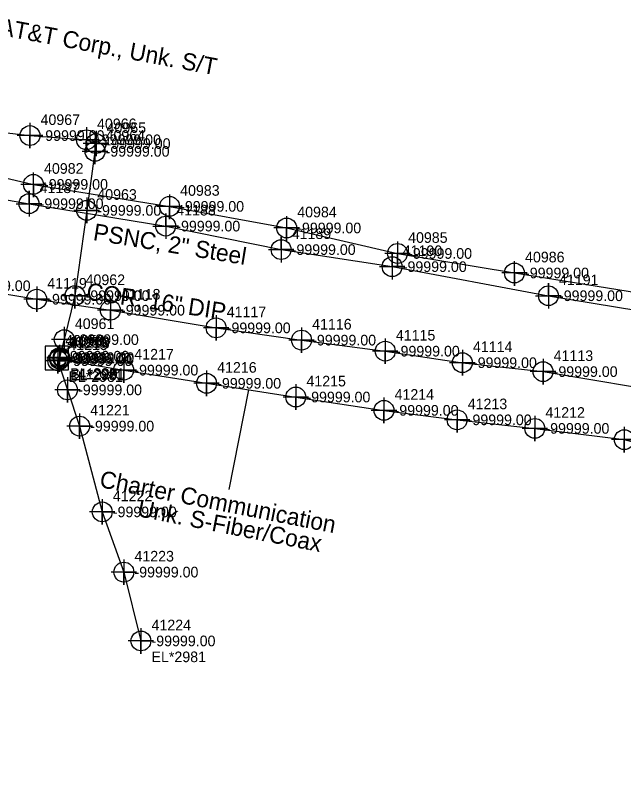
# Model space of a CAD drawing. Extents: x 2083698 to 2094313, y 743246 to 752873.
# Drawn here: x 2090643.7 to 2090787.1, y 744162.9 to 744341.7 of the extents above; entities that cross this region are included whole.
import ezdxf

# ---------------------------------------------------------------- set-up
doc = ezdxf.new("R2010")
doc.units = 0
for name, color, linetype in [('COGO Default Chain', 7, 'Continuous'), ('COGO Default Curve', 7, 'Continuous'), ('COGO Default Point Number', 7, 'Continuous'), ('Default Symbol CELL', 7, 'Continuous'), ('Default Symbol Cogo Number', 7, 'Continuous'), ('Exist Property Corner CELL', 7, 'Continuous'), ('Exist Property Line', 7, 'Continuous'), ('Exist Property Line Leader', 7, 'Continuous'), ('Exist Right of Way Line', 7, 'Continuous'), ('Exist Right of Way Line Leader', 7, 'Continuous'), ('Exist Right of Way Line Text', 7, 'Continuous'), ('Exist Utilities Gas UG Line SUE LOS B', 7, 'Continuous'), ('Exist Utilities Gas UG Line SUE LOS B Text', 7, 'Continuous'), ('Exist Utilities Power Joint Use Telephone Cogo Elevation', 7, 'Continuous'), ('Exist Utilities Power Joint Use Telephone Cogo Number', 7, 'Continuous'), ('Exist Utilities Telephone UG Conduit SUE LOS B', 7, 'Continuous'), ('Exist Utilities Telephone UG Conduit SUE LOS B Text', 7, 'Continuous'), ('Exist Utilities TV Pedestal CELL', 7, 'Continuous'), ('Exist Utilities TV Pedestal Cogo Elevation', 7, 'Continuous'), ('Exist Utilities TV Pedestal Cogo Number', 7, 'Continuous'), ('Exist Utilities TV UG Cable SUE LOS B', 7, 'Continuous'), ('Exist Utilities TV UG Cable SUE LOS B Leader', 7, 'Continuous'), ('Exist Utilities TV UG Cable SUE LOS B Text', 7, 'Continuous'), ('Exist Utilities Water UG Line SUE LOS B', 7, 'Continuous'), ('Exist Utilities Water UG Line SUE LOS B Text', 7, 'Continuous'), ('Old_Level_20', 7, 'Continuous'), ('Scratch_Level_2', 7, 'Continuous')]:
    doc.layers.add(name, color=color, linetype=linetype)

msp = doc.modelspace()

# ---------------------------------------------------------------- linework, layer by layer
at = {"layer": 'COGO Default Curve'}
for points in [[(2090644, 744297.28), (2090650, 744297.28), (2090647, 744297.28), (2090647, 744300.28), (2090647, 744294.28)], [(2090676.19, 744292), (2090682.19, 744292), (2090679.19, 744292), (2090679.19, 744295), (2090679.19, 744289)], [(2090703.38, 744286.46), (2090709.38, 744286.46), (2090706.38, 744286.46), (2090706.38, 744289.46), (2090706.38, 744283.46)], [(2090729.53, 744282.44), (2090735.53, 744282.44), (2090732.53, 744282.44), (2090732.53, 744285.44), (2090732.53, 744279.44)], [(2090766.33, 744275.59), (2090772.33, 744275.59), (2090769.33, 744275.59), (2090769.33, 744278.59), (2090769.33, 744272.59)]]:
    msp.add_lwpolyline(points, dxfattribs=at)
for centre in [(2090647, 744297.28), (2090679.19, 744292), (2090706.38, 744286.46), (2090732.53, 744282.44), (2090769.33, 744275.59)]:
    msp.add_circle(centre, 2.34, dxfattribs=at)
at = {"layer": 'COGO Default Point Number'}
for points in [[(2090648.81, 744277.77), (2090648.81, 744271.77), (2090648.81, 744274.77), (2090651.81, 744274.77), (2090645.81, 744274.77)], [(2090666.17, 744275.18), (2090666.17, 744269.18), (2090666.17, 744272.18), (2090669.17, 744272.18), (2090663.17, 744272.18)], [(2090691.07, 744271.02), (2090691.07, 744265.02), (2090691.07, 744268.02), (2090694.07, 744268.02), (2090688.07, 744268.02)], [(2090711.19, 744268.13), (2090711.19, 744262.13), (2090711.19, 744265.13), (2090714.19, 744265.13), (2090708.19, 744265.13)], [(2090730.9, 744265.53), (2090730.9, 744259.53), (2090730.9, 744262.53), (2090733.9, 744262.53), (2090727.9, 744262.53)], [(2090749.06, 744262.81), (2090749.06, 744256.81), (2090749.06, 744259.81), (2090752.06, 744259.81), (2090746.06, 744259.81)], [(2090768.07, 744260.71), (2090768.07, 744254.71), (2090768.07, 744257.71), (2090771.07, 744257.71), (2090765.07, 744257.71)]]:
    msp.add_lwpolyline(points, dxfattribs=at)
for centre in [(2090648.81, 744274.77), (2090666.17, 744272.18), (2090691.07, 744268.02), (2090711.19, 744265.13), (2090730.9, 744262.53), (2090749.06, 744259.81), (2090768.07, 744257.71)]:
    msp.add_circle(centre, 2.34, dxfattribs=at)
at = {"layer": 'Exist Property Line Leader'}
for points in [[(2090647.22, 744316.33), (2090647.22, 744310.33), (2090647.22, 744313.33), (2090650.22, 744313.33), (2090644.22, 744313.33)], [(2090660.52, 744315.34), (2090660.52, 744309.34), (2090660.52, 744312.34), (2090663.52, 744312.34), (2090657.52, 744312.34)], [(2090662.78, 744314.44), (2090662.78, 744308.44), (2090662.78, 744311.44), (2090665.78, 744311.44), (2090659.78, 744311.44)], [(2090662.54, 744312.61), (2090662.54, 744306.61), (2090662.54, 744309.61), (2090665.54, 744309.61), (2090659.54, 744309.61)], [(2090660.59, 744298.7), (2090660.59, 744292.7), (2090660.59, 744295.7), (2090663.59, 744295.7), (2090657.59, 744295.7)], [(2090657.83, 744278.6), (2090657.83, 744272.6), (2090657.83, 744275.6), (2090660.83, 744275.6), (2090654.83, 744275.6)], [(2090655.3, 744268.25), (2090655.3, 744262.25), (2090655.3, 744265.25), (2090658.3, 744265.25), (2090652.3, 744265.25)], [(2090653.78, 744263.28), (2090653.78, 744257.28), (2090653.78, 744260.28), (2090656.78, 744260.28), (2090650.78, 744260.28)], [(2090654.19, 744263.67), (2090654.19, 744257.67), (2090654.19, 744260.67), (2090657.19, 744260.67), (2090651.19, 744260.67)], [(2090654.22, 744264.01), (2090654.22, 744258.01), (2090654.22, 744261.01), (2090657.22, 744261.01), (2090651.22, 744261.01)], [(2090669.31, 744261.06), (2090669.31, 744255.06), (2090669.31, 744258.06), (2090672.31, 744258.06), (2090666.31, 744258.06)], [(2090688.82, 744257.95), (2090688.82, 744251.95), (2090688.82, 744254.95), (2090691.82, 744254.95), (2090685.82, 744254.95)], [(2090656.06, 744256.41), (2090656.06, 744250.41), (2090656.06, 744253.41), (2090659.06, 744253.41), (2090653.06, 744253.41)], [(2090709.84, 744254.72), (2090709.84, 744248.72), (2090709.84, 744251.72), (2090712.84, 744251.72), (2090706.84, 744251.72)], [(2090730.6, 744251.58), (2090730.6, 744245.58), (2090730.6, 744248.58), (2090733.6, 744248.58), (2090727.6, 744248.58)], [(2090747.83, 744249.35), (2090747.83, 744243.35), (2090747.83, 744246.35), (2090750.83, 744246.35), (2090744.83, 744246.35)], [(2090658.92, 744247.87), (2090658.92, 744241.87), (2090658.92, 744244.87), (2090661.92, 744244.87), (2090655.92, 744244.87)], [(2090766.13, 744247.33), (2090766.13, 744241.33), (2090766.13, 744244.33), (2090769.13, 744244.33), (2090763.13, 744244.33)], [(2090787.21, 744244.69), (2090787.21, 744238.69), (2090787.21, 744241.69), (2090790.21, 744241.69), (2090784.21, 744241.69)], [(2090664.25, 744227.65), (2090664.25, 744221.65), (2090664.25, 744224.65), (2090667.25, 744224.65), (2090661.25, 744224.65)], [(2090669.34, 744213.47), (2090669.34, 744207.47), (2090669.34, 744210.47), (2090672.34, 744210.47), (2090666.34, 744210.47)], [(2090673.36, 744197.25), (2090673.36, 744191.25), (2090673.36, 744194.25), (2090676.36, 744194.25), (2090670.36, 744194.25)]]:
    msp.add_lwpolyline(points, dxfattribs=at)
for centre in [(2090647.22, 744313.33), (2090660.52, 744312.34), (2090662.78, 744311.44), (2090662.54, 744309.61), (2090660.59, 744295.7), (2090657.83, 744275.6), (2090655.3, 744265.25), (2090654.22, 744261.01), (2090653.78, 744260.28), (2090654.19, 744260.67), (2090669.31, 744258.06), (2090688.82, 744254.95), (2090656.06, 744253.41), (2090709.84, 744251.72), (2090730.6, 744248.58), (2090658.92, 744244.87), (2090747.83, 744246.35), (2090766.13, 744244.33), (2090787.21, 744241.69), (2090664.25, 744224.65), (2090669.34, 744210.47), (2090673.36, 744194.25)]:
    msp.add_circle(centre, 2.34, dxfattribs=at)
at = {"layer": 'Exist Right of Way Line Text'}
for points in [[(2090648.01, 744304.64), (2090648.04, 744298.83), (2090648.03, 744301.83), (2090651.04, 744301.83), (2090645.04, 744301.83)], [(2090680.07, 744299.46), (2090680.1, 744293.65), (2090680.09, 744296.65), (2090683.1, 744296.65), (2090677.1, 744296.65)], [(2090707.64, 744294.37), (2090707.68, 744288.56), (2090707.66, 744291.56), (2090710.68, 744291.56), (2090704.68, 744291.56)], [(2090733.76, 744288.37), (2090733.79, 744282.55), (2090733.77, 744285.55), (2090736.79, 744285.55), (2090730.79, 744285.55)], [(2090761.29, 744283.76), (2090761.33, 744277.95), (2090761.31, 744280.95), (2090764.33, 744280.95), (2090758.33, 744280.95)]]:
    msp.add_lwpolyline(points, dxfattribs=at)
for centre in [(2090648.04, 744301.83), (2090680.1, 744296.65), (2090707.68, 744291.56), (2090733.79, 744285.55), (2090761.33, 744280.95)]:
    msp.add_circle(centre, 2.34, dxfattribs=at)
at = {"layer": 'Exist Utilities Gas UG Line SUE LOS B'}
msp.add_lwpolyline([(2090461.19, 744329.32), (2090487.91, 744324.95), (2090517.18, 744319.69), (2090542.84, 744315.5), (2090566.72, 744310.47), (2090590.57, 744306.9), (2090618.26, 744302.32), (2090647, 744297.28), (2090679.19, 744292), (2090706.38, 744286.46), (2090732.53, 744282.44), (2090769.33, 744275.59), (2090790.43, 744272.14), (2090815.88, 744267.62), (2090833.41, 744265.34), (2090852.1, 744262.08), (2090862.55, 744260.39), (2090870.48, 744259.26), (2090891.68, 744256.92)], dxfattribs=at)
at = {"layer": 'Exist Utilities Telephone UG Conduit SUE LOS B'}
msp.add_lwpolyline([(2090488.54, 744330.54), (2090518.65, 744325.49), (2090542.83, 744321.19), (2090567.82, 744316.63), (2090592.39, 744312.93), (2090619.36, 744308.54), (2090648.04, 744301.83), (2090680.1, 744296.65), (2090707.68, 744291.56), (2090733.79, 744285.55), (2090761.33, 744280.95), (2090790.58, 744276.26)], dxfattribs=at)
at = {"layer": 'Exist Utilities TV Pedestal CELL'}
msp.add_line((2090653.54, 744260.89), (2090653.54, 744260.89), dxfattribs=at)
msp.add_lwpolyline([(2090650.77, 744258.12), (2090656.32, 744258.12), (2090656.32, 744263.67), (2090650.77, 744263.67), (2090650.77, 744258.12)], dxfattribs=at)
at = {"layer": 'Exist Utilities TV UG Cable SUE LOS B'}
for points in [[(2090464.58, 744341.7), (2090490.24, 744337.98), (2090519.65, 744333.6), (2090542.68, 744330.23), (2090567.11, 744325.5), (2090592.51, 744321.91), (2090619.05, 744316.63), (2090647.22, 744313.33), (2090660.52, 744312.34), (2090662.78, 744311.44), (2090662.54, 744309.61), (2090660.59, 744295.7), (2090657.83, 744275.6), (2090655.3, 744265.25), (2090654.22, 744261.01)], [(2090653.78, 744260.28), (2090656.06, 744253.41), (2090658.92, 744244.87), (2090664.25, 744224.65), (2090669.34, 744210.47), (2090673.36, 744194.25)], [(2090654.19, 744260.67), (2090669.31, 744258.06), (2090688.82, 744254.95), (2090709.84, 744251.72), (2090730.6, 744248.58), (2090747.83, 744246.35), (2090766.13, 744244.33), (2090787.21, 744241.69), (2090799.46, 744238.45), (2090826.89, 744230.78), (2090830.67, 744229.95), (2090833.01, 744226.21), (2090836.58, 744195.16), (2090837.41, 744180.14), (2090838.79, 744162.94)]]:
    msp.add_lwpolyline(points, dxfattribs=at)
at = {"layer": 'Exist Utilities TV UG Cable SUE LOS B Leader'}
msp.add_line((2090698.69, 744253.43), (2090694.06, 744229.91), dxfattribs=at)
at = {"layer": 'Exist Utilities Water UG Line SUE LOS B'}
msp.add_lwpolyline([(2090600.13, 744282.61), (2090610.27, 744280.83), (2090629.82, 744277.94), (2090648.81, 744274.77), (2090666.17, 744272.18), (2090691.07, 744268.02), (2090711.19, 744265.13), (2090730.9, 744262.53), (2090749.06, 744259.81), (2090768.07, 744257.71), (2090800.86, 744252.24), (2090817.89, 744249.51), (2090828.38, 744247.44), (2090839.41, 744245.97), (2090849.75, 744244.73), (2090851.49, 744244.21)], dxfattribs=at)

# ---------------------------------------------------------------- texts
at = {"layer": 'COGO Default Chain'}
for p in [(2090649.5, 744296.03), (2090681.69, 744290.75), (2090708.88, 744285.21), (2090735.03, 744281.19), (2090771.83, 744274.34)]:
    msp.add_text('-99999.00', height=2.5, dxfattribs=at).set_placement(p)
at = {"layer": 'Default Symbol CELL'}
for s, p in [('40967', (2090649.72, 744315.83)), ('40966', (2090663.02, 744314.84)), ('40965', (2090665.28, 744313.94)), ('40964', (2090665.04, 744312.11)), ('40963', (2090663.09, 744298.2)), ('40962', (2090660.33, 744278.1)), ('40961', (2090657.8, 744267.75)), ('41219', (2090656.28, 744262.78)), ('41218', (2090656.69, 744263.17)), ('40960', (2090656.72, 744263.51)), ('41217', (2090671.81, 744260.56)), ('41216', (2090691.32, 744257.45)), ('41220', (2090658.56, 744255.91)), ('41215', (2090712.34, 744254.22)), ('41214', (2090733.1, 744251.08)), ('41213', (2090750.33, 744248.85)), ('41221', (2090661.42, 744247.37)), ('41212', (2090768.63, 744246.83)), ('41222', (2090666.75, 744227.15)), ('41223', (2090671.84, 744212.97)), ('41224', (2090675.86, 744196.75))]:
    msp.add_text(s, height=2.5, dxfattribs=at).set_placement(p)
at = {"layer": 'Default Symbol Cogo Number'}
for p in [(2090649.72, 744312.08), (2090663.02, 744311.09), (2090665.28, 744310.19), (2090665.04, 744308.36), (2090663.09, 744294.45), (2090660.33, 744274.35), (2090657.8, 744264), (2090656.28, 744259.03), (2090656.69, 744259.42), (2090656.72, 744259.76), (2090671.81, 744256.81), (2090691.32, 744253.7), (2090658.56, 744252.16), (2090712.34, 744250.47), (2090733.1, 744247.33), (2090750.33, 744245.1), (2090661.42, 744243.62), (2090768.63, 744243.08), (2090666.75, 744223.4), (2090671.84, 744209.22), (2090675.86, 744193)]:
    msp.add_text('-99999.00', height=2.5, dxfattribs=at).set_placement(p)
at = {"layer": 'Exist Property Corner CELL'}
for s, p in [('BL*2981', (2090656.28, 744255.28)), ('EL*2981', (2090656.69, 744255.67)), ('BL*2981', (2090656.72, 744256.01)), ('EL*2981', (2090675.86, 744189.25))]:
    msp.add_text(s, height=2.5, dxfattribs=at).set_placement(p)
at = {"layer": 'Exist Property Line'}
for p in [(2090632.32, 744276.69), (2090651.31, 744273.52), (2090668.67, 744270.93), (2090693.57, 744266.77), (2090713.69, 744263.88), (2090733.4, 744261.28), (2090751.56, 744258.56), (2090770.57, 744256.46)]:
    msp.add_text('-99999.00', height=2.5, dxfattribs=at).set_placement(p)
at = {"layer": 'Exist Right of Way Line'}
for s, p in [('41119', (2090651.31, 744277.27)), ('41118', (2090668.67, 744274.68)), ('41117', (2090693.57, 744270.52)), ('41116', (2090713.69, 744267.63)), ('41115', (2090733.4, 744265.03)), ('41114', (2090751.56, 744262.31)), ('41113', (2090770.57, 744260.21))]:
    msp.add_text(s, height=2.5, dxfattribs=at).set_placement(p)
at = {"layer": 'Exist Right of Way Line Leader'}
for s, p in [('40982', (2090650.54, 744304.33)), ('40983', (2090682.6, 744299.15)), ('40984', (2090710.18, 744294.06)), ('40985', (2090736.29, 744288.05)), ('40986', (2090763.83, 744283.45))]:
    msp.add_text(s, height=2.5, dxfattribs=at).set_placement(p)
at = {"layer": 'Exist Utilities Gas UG Line SUE LOS B Text'}
msp.add_text('PSNC, 2" Steel', height=4, rotation=350.6985, dxfattribs=at).set_placement((2090661.93, 744288.72))
at = {"layer": 'Exist Utilities Power Joint Use Telephone Cogo Elevation'}
msp.add_text('-99999.00', height=2.5, dxfattribs=at).set_placement((2090655.53, 744260.09))
at = {"layer": 'Exist Utilities Power Joint Use Telephone Cogo Number'}
msp.add_text('40958', height=2.5, dxfattribs=at).set_placement((2090655.53, 744263.84))
at = {"layer": 'Exist Utilities Telephone UG Conduit SUE LOS B Text'}
msp.add_text('AT&T Corp., Unk. S/T', height=4, rotation=349.3962, dxfattribs=at).set_placement((2090639.71, 744337.11))
at = {"layer": 'Exist Utilities TV Pedestal CELL'}
msp.add_text('C', height=4, dxfattribs=at).set_placement((2090652.24, 744258.89))
at = {"layer": 'Exist Utilities TV Pedestal Cogo Elevation'}
msp.add_text('-99999.00', height=2.5, dxfattribs=at).set_placement((2090656.04, 744259.64))
at = {"layer": 'Exist Utilities TV Pedestal Cogo Number'}
msp.add_text('40959', height=2.5, dxfattribs=at).set_placement((2090656.04, 744263.39))
at = {"layer": 'Exist Utilities TV UG Cable SUE LOS B Text'}
for s, p in [('Charter Communication', (2090663.41, 744230.53)), ('Unk. S-Fiber/Coax', (2090672.33, 744223.67))]:
    msp.add_text(s, height=4, rotation=348.8695, dxfattribs=at).set_placement(p)
at = {"layer": 'Exist Utilities Water UG Line SUE LOS B Text'}
msp.add_text('COR, 16" DIP', height=4, rotation=351.466, dxfattribs=at).set_placement((2090660.34, 744274.76))
at = {"layer": 'Old_Level_20'}
for s, p in [('41187', (2090649.5, 744299.78)), ('41188', (2090681.69, 744294.5)), ('41189', (2090708.88, 744288.96)), ('41190', (2090735.03, 744284.94)), ('41191', (2090771.83, 744278.09))]:
    msp.add_text(s, height=2.5, dxfattribs=at).set_placement(p)
at = {"layer": 'Scratch_Level_2'}
for p in [(2090650.54, 744300.58), (2090682.6, 744295.4), (2090710.18, 744290.31), (2090736.29, 744284.3), (2090763.83, 744279.7)]:
    msp.add_text('-99999.00', height=2.5, dxfattribs=at).set_placement(p)

doc.saveas('drawing.dxf')
